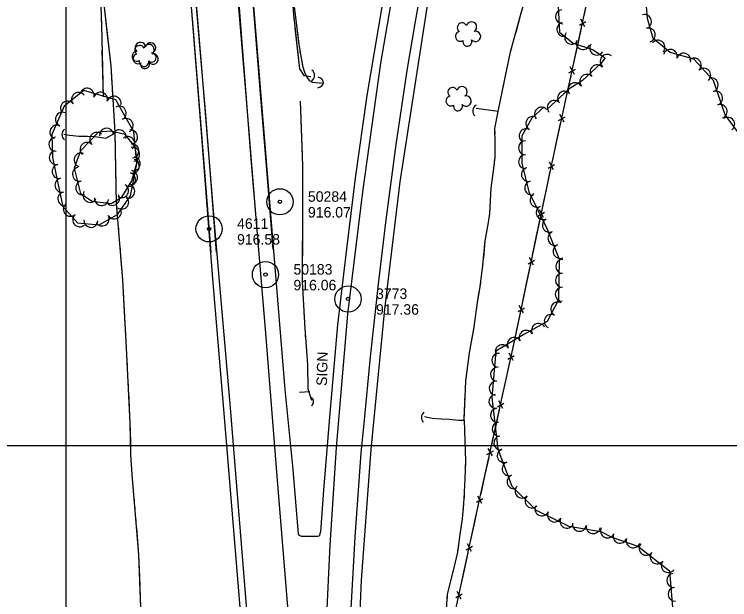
# Model space of a CAD drawing. Extents: x 353423 to 364002, y 127000 to 201942.
# Drawn here: x 361470.4 to 361879.5, y 132411.9 to 132746.7 of the extents above; entities that cross this region are included whole.
import ezdxf

# ---------------------------------------------------------------- set-up
doc = ezdxf.new("R2010")
doc.units = 0
for name, color, linetype in [('E_DTM_SlopeBottom', 7, 'Continuous'), ('E_DTM_SlopeTop', 7, 'Continuous'), ('E_FEN_Generic', 7, 'Continuous'), ('E_LAND_BrushLine', 7, 'Continuous'), ('E_LAND_TreeLine', 7, 'Continuous'), ('E_RDWY_AsphConc', 7, 'Continuous'), ('E_STRUCT_WingWall', 7, 'Continuous')]:
    doc.layers.add(name, color=color, linetype=linetype)

msp = doc.modelspace()

# ---------------------------------------------------------------- linework, layer by layer
at = {"layer": 'E_DTM_SlopeBottom'}
for p, q in [((361793.56, 132740.44), (361797.26, 132742.5)), ((361796.7, 132739.58), (361794.32, 132743.91)), ((361790.75, 132712.31), (361788.37, 132716.64)), ((361787.61, 132713.17), (361791.32, 132715.23)), ((361781.66, 132685.91), (361785.36, 132687.97)), ((361784.8, 132685.05), (361782.42, 132689.38)), ((361775.72, 132658.64), (361779.42, 132660.7)), ((361778.85, 132657.78), (361776.47, 132662.11)), ((361773.11, 132630.49), (361770.71, 132634.8)), ((361769.97, 132631.32), (361773.66, 132633.41)), ((361764.23, 132604.01), (361767.91, 132606.1)), ((361767.37, 132603.18), (361764.96, 132607.49)), ((361758.48, 132576.7), (361762.16, 132578.79)), ((361761.62, 132575.87), (361759.21, 132580.18)), ((361755.77, 132548.57), (361753.4, 132552.9)), ((361752.64, 132549.43), (361756.34, 132551.48)), ((361746.67, 132522.17), (361750.37, 132524.22)), ((361749.8, 132521.3), (361747.43, 132525.64)), ((361740.7, 132494.91), (361744.4, 132496.96)), ((361743.83, 132494.05), (361741.46, 132498.38)), ((361737.86, 132466.79), (361735.48, 132471.12)), ((361734.72, 132467.64), (361738.43, 132469.7)), ((361728.79, 132440.37), (361732.49, 132442.44)), ((361731.93, 132439.52), (361729.55, 132443.85)), ((361722.87, 132413.1), (361726.57, 132415.17)), ((361726, 132412.25), (361723.62, 132416.58))]:
    msp.add_line(p, q, dxfattribs=at)
for points in [[(361878.29, 131213.33), (361848.45, 131372.9), (361823.99, 131512.17), (361810.41, 131584.23), (361778.23, 131766.92), (361767.39, 131841.96), (361758.28, 131940.75), (361750.91, 132031.6), (361745.14, 132114.91), (361734.25, 132261.02), (361730.83, 132314.1), (361722.15, 132402.74), (361735.2, 132462.79), (361756.62, 132560.57), (361777.4, 132659.3), (361799.83, 132762.09), (361820.91, 132859.48), (361836.68, 132931.42), (361851.79, 133001.8)], [(361796.15, 132745.26), (361798.57, 132756.34)], [(361792.62, 132729.07), (361794.75, 132738.82)], [(361790.2, 132717.99), (361792.62, 132729.07)], [(361786.67, 132701.8), (361788.8, 132711.55)], [(361784.25, 132690.73), (361786.67, 132701.8)], [(361780.72, 132674.54), (361782.85, 132684.29)], [(361778.3, 132663.46), (361780.72, 132674.54)], [(361774.86, 132647.26), (361776.92, 132657.02)], [(361772.53, 132636.16), (361774.86, 132647.26)], [(361769.11, 132619.95), (361771.17, 132629.71)], [(361766.78, 132608.85), (361769.11, 132619.95)], [(361763.37, 132592.64), (361765.42, 132602.4)], [(361761.03, 132581.54), (361763.37, 132592.64)], [(361757.62, 132565.33), (361759.67, 132575.09)], [(361755.23, 132554.24), (361756.62, 132560.57), (361757.62, 132565.33)], [(361751.69, 132538.06), (361753.82, 132547.8)], [(361749.26, 132526.98), (361751.69, 132538.06)], [(361745.72, 132510.8), (361747.85, 132520.54)], [(361743.29, 132499.72), (361745.72, 132510.8)], [(361739.74, 132483.54), (361741.88, 132493.28)], [(361737.32, 132472.46), (361739.74, 132483.54)], [(361733.78, 132456.28), (361735.2, 132462.79), (361735.91, 132466.02)], [(361731.38, 132445.2), (361733.78, 132456.28)], [(361727.86, 132429.01), (361729.98, 132438.75)], [(361725.45, 132417.92), (361727.86, 132429.01)]]:
    msp.add_lwpolyline(points, dxfattribs=at)
for centre, radius, start, end in [((361638.23, 132711.68), 3.9, 305.5282, 51.7678), ((361736.52, 132691.41), 3.94, 121.0983, 227.3379), ((361501.44, 132677.91), 3.84, 127.9234, 234.163), ((361638.69, 132525.22), 2.85, 305.7726, 52.0122), ((361706.73, 132516.03), 3.52, 123.0126, 229.2522)]:
    msp.add_arc(centre, radius, start, end, dxfattribs=at)
msp.add_ellipse((361639.27, 132707.87), major_axis=(8, -0.36), ratio=0.483024, start_param=5.356084, end_param=7.210314, dxfattribs=at)
at = {"layer": 'E_DTM_SlopeTop'}
for points in [[(361583.02, 132610.45), (361580.62, 132640.06), (361576.11, 132696.88), (361572.81, 132737.16), (361568.44, 132789.23), (361563.9, 132841.91), (361560.25, 132889.78), (361555.59, 132943.53), (361551.96, 132984.82), (361548.13, 133026.44), (361544.37, 133066.62), (361541.33, 133099.61), (361537.45, 133140.94), (361533.51, 133184.28), (361528.99, 133230.13), (361524.23, 133277.99), (361520.12, 133317.26), (361520.06, 133317.86)], [(361586, 132610.35), (361583.55, 132642.83), (361579.86, 132689.02), (361575.89, 132735.42), (361572.59, 132775.57), (361568.17, 132830.03), (361564.23, 132876.4), (361560.33, 132922.77), (361556.18, 132969.15), (361550.54, 133032.58), (361544.93, 133094.46), (361538.9, 133157.9), (361532.57, 133222.48), (361526.85, 133279.44), (361523.17, 133317.84)], [(361610.19, 132611.63), (361606.92, 132651.2), (361602.74, 132702.69), (361598.68, 132752.79), (361594.91, 132798.76), (361590.7, 132848.57), (361586.43, 132900.64), (361581.74, 132955.86), (361576.76, 133009.44), (361571.8, 133065.38), (361566.51, 133120.97), (361561.55, 133174.08), (361556.15, 133227.71), (361551.27, 133278.32), (361547.6, 133317.66)], [(361618.44, 132612.1), (361615.2, 132653.06), (361611.07, 132703.62), (361607.39, 132748.77), (361602.89, 132802.84), (361597.55, 132865.69), (361592.82, 132922.23), (361587.89, 132979.39), (361583.17, 133032.03), (361578.05, 133088.51), (361573.39, 133139.26), (361568.57, 133190.41), (361563.3, 133242.6), (361558.41, 133294.04), (361556.57, 133315.67), (361556.36, 133317.6)], [(361701.71, 131202.96), (361689.46, 131352.21), (361683.54, 131427.34), (361674.54, 131532.78), (361667.21, 131625.02), (361659.98, 131711.44), (361654.85, 131771.26), (361647.7, 131864.55), (361638.67, 131973.24), (361630.68, 132070.93), (361623.51, 132153.46), (361617.17, 132235.74), (361610.5, 132318.65), (361603.31, 132406.03), (361593.97, 132521.61), (361585.27, 132622.71), (361577.32, 132720.55), (361568.39, 132827.48), (361560.9, 132917.02), (361554.51, 132990.77)], [(361578.37, 132991.32), (361588.02, 132879.53), (361597.59, 132767.97), (361605.52, 132666.35), (361614.04, 132564.2), (361620.53, 132482.47), (361628.92, 132379.74), (361638.14, 132267.13), (361650.95, 132112.08), (361646.61, 132216.29), (361645.83, 132275.07), (361646.85, 132354.55), (361651.01, 132442.96), (361654.75, 132498.9), (361661.24, 132575.15), (361669.74, 132645.18), (361680.06, 132718.64), (361693.59, 132797.5), (361715.41, 132906.06), (361731.86, 132986.01)], [(361551.45, 132989.7), (361560.45, 132880.42), (361570.24, 132767.91), (361577.31, 132679.08), (361583.75, 132595.28), (361591.05, 132509.44), (361600.05, 132398.27), (361606.48, 132319.96), (361611.97, 132249.12), (361619.29, 132161.12), (361626.21, 132076.06), (361632.16, 132001.61), (361638.47, 131926.13), (361646.27, 131832.06), (361653.28, 131745.01), (361660.15, 131662.02), (361669.41, 131549.37), (361677.12, 131450.84), (361684.59, 131364.08), (361693.04, 131260.01), (361698.08, 131202.07)], [(361746.66, 132982.42), (361730.01, 132901.66), (361718.75, 132846.39), (361708.38, 132792.36), (361699.4, 132741.46), (361695.1, 132715.75), (361688.61, 132672.27), (361682.8, 132629.15), (361678.64, 132593.97), (361673.9, 132550.81), (361670.23, 132512.66), (361668.65, 132495.77), (361665.11, 132447.6), (361662.65, 132403.43)], [(361734.02, 131204.53), (361719.93, 131371.94), (361710.39, 131489.17), (361703.84, 131570.12), (361699.92, 131620.16), (361695.47, 131675.04), (361690.96, 131747.41), (361684.52, 131851.92), (361678.72, 131943.22), (361671.91, 132054.56), (361668.1, 132120.89), (361665.77, 132185.51), (361664.47, 132256.46), (361665.48, 132318.25), (361666.76, 132369.69), (361668.94, 132423.09), (361674.4, 132497.71), (361682.27, 132578.01), (361691.12, 132650.84), (361707.85, 132759.38), (361727.29, 132862.24), (361751.86, 132981.48)], [(361680.51, 132750.88), (361672.05, 132700.13), (361665.36, 132652.99), (361660.34, 132612.49), (361655.2, 132569.01), (361650.9, 132518.62), (361647.29, 132474.57), (361645.6, 132450.61), (361644.73, 132448.2), (361643.95, 132447.94), (361636.99, 132447.98), (361634.67, 132448.02), (361633.49, 132448.53), (361632.96, 132449.41), (361629.79, 132486.23), (361625.37, 132531.99), (361617.96, 132623.09), (361609.47, 132725.74), (361602.16, 132814.12)]]:
    msp.add_lwpolyline(points, dxfattribs=at)
at = {"layer": 'E_FEN_Generic'}
for points in [[(361887.49, 132674.99), (361877.01, 132689.14), (361875.22, 132694.18), (361870.34, 132708.83), (361858.95, 132720.94), (361845.49, 132724.79), (361835.74, 132732.8), (361832.51, 132744.23), (361831.13, 132760.72)], [(361781.36, 132751.33), (361782.23, 132736.36), (361790, 132730.17), (361801.05, 132726.45), (361808.3, 132721.7), (361805.86, 132718.54), (361795.26, 132708.84), (361787.54, 132703.75), (361774.86, 132692.18)], [(361496.42, 132644.57), (361498.12, 132636.83), (361506.62, 132627.32), (361519.02, 132626.27), (361529.43, 132632.23), (361536.91, 132642.84), (361540.52, 132661.1), (361538.77, 132679.52), (361528.53, 132697.68), (361510.19, 132703.05), (361498.96, 132694.18), (361491.87, 132677.93), (361492.26, 132664.87), (361496.42, 132644.57)], [(361773.46, 132693.74), (361766.29, 132687.3), (361760.71, 132677.08), (361760.64, 132661.54), (361764.73, 132645.1), (361775.19, 132623.79), (361782.05, 132606.67), (361781.58, 132583.38), (361775.15, 132571.03), (361761.74, 132563.53), (361745.86, 132553.98), (361743.42, 132527.52), (361746.91, 132498.03), (361754.97, 132476.72), (361768.85, 132463.13), (361787.63, 132453.84), (361805.76, 132450.81), (361812.06, 132447.64), (361826.94, 132442.39), (361845.05, 132428.28), (361847.14, 132402.75)]]:
    msp.add_lwpolyline(points, dxfattribs=at)
msp.add_lwpolyline([(361504.71, 132658.58), (361508.18, 132644.2), (361514.84, 132639.85), (361525.77, 132638.45), (361531.96, 132642.11), (361537.71, 132651.5), (361540.93, 132662.77), (361539.32, 132671.1), (361533.85, 132677.9), (361525.61, 132679.81), (361518.64, 132679.21), (361508.29, 132668.6)], close=True, dxfattribs=at)
for centre, radius, start, end in [((361783.81, 132745.26), 3.99, 93.3142, 273.2989), ((361830.83, 132742.49), 3.99, 285.8119, 105.7966), ((361726.5, 132739), 2.78, 25.9259, 233.6989), ((361731.85, 132739.4), 2.97, 302.955, 164.1889), ((361784.69, 132738.05), 3.99, 106.4462, 286.4308), ((361725.46, 132734.04), 2.78, 102.6029, 303.614), ((361734.18, 132734.03), 2.97, 220.6058, 103.5791), ((361833, 132734.81), 3.99, 285.8119, 105.7966), ((361789.14, 132733.52), 3.99, 141.4424, 321.4271), ((361542.08, 132726.11), 2.78, 25.9259, 233.6989), ((361542.53, 132727.68), 2.97, 7.0637, 228.2976), ((361547.44, 132726.51), 2.97, 302.955, 164.1889), ((361548.37, 132727.43), 2.97, 284.7145, 167.6878), ((361729.53, 132731.06), 2.61, 165.311, 23.2437), ((361795.62, 132730.48), 3.99, 161.3909, 341.3756), ((361803.49, 132727.35), 3.99, 146.7977, 326.7824), ((361838.51, 132727.82), 3.99, 320.5917, 140.5764), ((361540.55, 132722.68), 2.78, 90.0346, 297.8076), ((361549.01, 132721.94), 2.61, 229.4197, 87.3523), ((361549.77, 132721.14), 2.97, 220.6058, 103.5791), ((361845.56, 132722.6), 3.99, 344.0684, 164.0531), ((361853.24, 132720.4), 3.99, 344.0684, 164.0531), ((361541.04, 132721.16), 2.78, 102.6029, 303.614), ((361544.55, 132719.58), 2.78, 166.7116, 7.7226), ((361809.43, 132719.74), 3.99, 52.2323, 232.2169), ((361859.24, 132717.59), 3.99, 313.2361, 133.2208), ((361545.11, 132718.18), 2.61, 165.311, 23.2437), ((361803.69, 132713.72), 3.99, 42.4738, 222.4585), ((361797.8, 132708.33), 3.99, 42.4738, 222.4585), ((361864.7, 132711.78), 3.99, 313.2361, 133.2208), ((361868.98, 132706.29), 3.99, 288.4203, 108.405), ((361512.01, 132700.33), 4.02, 343.6978, 163.6825), ((361721.08, 132702.01), 2.78, 25.9259, 233.6989), ((361726.44, 132702.41), 2.97, 302.955, 164.1889), ((361791.02, 132703.54), 3.99, 33.3952, 213.3799), ((361507.16, 132697.97), 4.02, 38.3147, 218.2994), ((361519.73, 132698.07), 4.02, 343.6978, 163.6825), ((361527.44, 132695.81), 4.02, 343.6978, 163.6825), ((361720.04, 132697.06), 2.78, 102.6029, 303.614), ((361728.77, 132697.04), 2.97, 220.6058, 103.5791), ((361785.12, 132698.71), 3.99, 42.3858, 222.3705), ((361871.5, 132698.72), 3.99, 288.4203, 108.405), ((361500.85, 132692.99), 4.02, 38.3147, 218.2994), ((361779.22, 132693.33), 3.99, 42.3858, 222.3705), ((361530.39, 132690.1), 4.02, 299.4151, 119.3998), ((361724.11, 132694.08), 2.61, 165.311, 23.2437), ((361771.88, 132689.51), 4, 41.9167, 221.9013), ((361874.09, 132691.12), 3.99, 289.6111, 109.5957), ((361497.97, 132686.65), 4.02, 66.4319, 246.4166), ((361766.99, 132684.22), 4, 61.3815, 241.3662), ((361878.39, 132683.77), 3.99, 306.5339, 126.5186), ((361494.76, 132679.28), 4.02, 66.4319, 246.4166), ((361534.34, 132683.09), 4.02, 299.4151, 119.3998), ((361517.6, 132675.15), 4, 45.7291, 225.7138), ((361523.16, 132677.5), 4, 4.9006, 184.8852), ((361530.36, 132676.56), 4, 346.9572, 166.9418), ((361536.93, 132676.58), 4.02, 275.4239, 95.4086), ((361763.16, 132677.19), 4, 61.3815, 241.3662), ((361494.14, 132672.35), 4.02, 91.7144, 271.6991), ((361535.29, 132672.77), 4, 308.7726, 128.7573), ((361512.01, 132669.42), 4, 45.7291, 225.7138), ((361537.69, 132668.58), 4.02, 275.4239, 95.4086), ((361762.77, 132670.34), 4, 89.7496, 269.7342), ((361494.45, 132664.68), 4.02, 101.5832, 281.5679), ((361508.64, 132663.37), 4, 70.3739, 250.3586), ((361538.06, 132666.6), 4, 280.966, 100.9506), ((361537.9, 132659.79), 4, 254.0453, 74.0299), ((361538.39, 132661.19), 4.02, 258.8528, 78.8375), ((361762.74, 132662.33), 4, 89.7496, 269.7342), ((361496.06, 132656.8), 4.02, 101.5832, 281.5679), ((361507.68, 132655.18), 4, 103.5779, 283.5626), ((361764.41, 132655.06), 4, 103.9766, 283.9613), ((361535.7, 132652.1), 4, 254.0453, 74.0299), ((361536.83, 132653.3), 4.02, 258.8528, 78.8375), ((361497.67, 132648.93), 4.02, 101.5832, 281.5679), ((361509.56, 132647.4), 4, 103.5779, 283.5626), ((361766.34, 132647.29), 4, 103.9766, 283.9613), ((361531.76, 132645.8), 4, 238.5328, 58.5175), ((361535.28, 132645.41), 4.02, 258.8528, 78.8375), ((361499.34, 132641.09), 4.02, 102.4344, 282.4191), ((361513.69, 132643.11), 4, 146.8593, 326.844), ((361526.62, 132641.38), 4, 210.6519, 30.6366), ((361531.83, 132639.28), 4.02, 234.8045, 54.7892), ((361769.37, 132640.39), 4, 116.1605, 296.1452), ((361502.45, 132635.15), 4.02, 131.7718, 311.7565), ((361520.32, 132641.26), 4, 172.6894, 352.6741), ((361527.61, 132633.61), 4.02, 209.781, 29.7657), ((361772.9, 132633.21), 4, 116.1605, 296.1452), ((361507.81, 132629.15), 4.02, 131.7718, 311.7565), ((361520.63, 132629.62), 4.02, 209.781, 29.7657), ((361514.24, 132628.79), 4.02, 175.1683, 355.153), ((361776.43, 132626.02), 4, 116.1605, 296.1452), ((361779.57, 132618.49), 4, 111.8477, 291.8324), ((361782.55, 132611.06), 4, 111.8477, 291.8324), ((361784.07, 132602.52), 4, 88.8465, 268.8312), ((361783.9, 132594.51), 4, 88.8465, 268.8312), ((361783.74, 132586.51), 4, 88.8465, 268.8312), ((361781.21, 132578.13), 4, 62.5004, 242.4851), ((361777.51, 132571.03), 4, 62.5004, 242.4851), ((361770.13, 132565.83), 4, 29.2072, 209.1918), ((361763.15, 132561.92), 4, 29.2072, 209.1918), ((361756.34, 132557.84), 4, 31.0483, 211.033), ((361749.48, 132553.71), 4, 31.0483, 211.033), ((361747.48, 132548.76), 4, 84.7316, 264.7163), ((361746.75, 132540.79), 4, 84.7316, 264.7163), ((361746.01, 132532.82), 4, 84.7316, 264.7163), ((361745.79, 132525.3), 4, 96.7714, 276.756), ((361746.73, 132517.35), 4, 96.7714, 276.756), ((361747.68, 132509.4), 4, 96.7714, 276.756), ((361748.62, 132501.45), 4, 96.7714, 276.756), ((361750.58, 132494.27), 4, 110.7253, 290.71), ((361753.41, 132486.78), 4, 110.7253, 290.71), ((361756.24, 132479.3), 4, 110.7253, 290.71), ((361760.76, 132473.99), 4, 135.6126, 315.5972), ((361766.48, 132468.39), 4, 135.6126, 315.5972), ((361772.14, 132463.84), 4, 153.6603, 333.645), ((361779.32, 132460.29), 4, 153.6603, 333.645), ((361786.49, 132456.74), 4, 153.6603, 333.645), ((361793.59, 132454.96), 4, 170.5346, 350.5193), ((361801.49, 132453.65), 4, 170.5346, 350.5193), ((361809.67, 132451.19), 4, 153.301, 333.2857), ((361816.79, 132448.19), 4, 160.5632, 340.5479), ((361824.34, 132445.53), 4, 160.5632, 340.5479), ((361831.78, 132441.27), 4, 142.1009, 322.0856), ((361838.1, 132436.35), 4, 142.1009, 322.0856), ((361844.41, 132431.43), 4, 142.1009, 322.0856), ((361847.59, 132422.9), 4, 94.6834, 274.6681), ((361848.24, 132414.93), 4, 94.6834, 274.6681)]:
    msp.add_arc(centre, radius, start, end, dxfattribs=at)
at = {"layer": 'E_LAND_BrushLine'}
msp.add_line((361639.34, 132530.82), (361633.51, 132530.35), dxfattribs=at)
at = {"layer": 'E_LAND_TreeLine'}
for p, q in [((361500, 132500), (361500, 135000)), ((361500, 131000), (361500, 133500)), ((360000, 132500), (364000, 132500)), ((360000, 132500), (364000, 132500))]:
    msp.add_line(p, q, dxfattribs=at)
at = {"layer": 'E_RDWY_AsphConc'}
for centre, radius in [((361622.33, 132639.43), 7.5), ((361622.33, 132639.43), 7.5), ((361622.33, 132639.43), 0.96), ((361622.33, 132639.43), 0.96), ((361581.81, 132623.95), 7.5), ((361581.81, 132623.95), 7.5), ((361581.81, 132623.95), 0.96), ((361581.81, 132623.95), 0.96), ((361614.05, 132597.79), 7.5), ((361614.05, 132597.79), 7.5), ((361614.05, 132597.79), 0.96), ((361614.05, 132597.79), 0.96), ((361661.27, 132583.86), 7.5), ((361661.27, 132583.86), 7.5), ((361661.27, 132583.86), 0.96), ((361661.27, 132583.86), 0.96)]:
    msp.add_circle(centre, radius, dxfattribs=at)
at = {"layer": 'E_STRUCT_WingWall'}
for points in [[(361614.66, 132970.2), (361618.14, 132914.6), (361621.69, 132861.94), (361626.49, 132794.5), (361630, 132746.62), (361633.53, 132715.51), (361635.97, 132711.74), (361640.04, 132711.12)], [(361512.59, 132967.66), (361514.59, 132922.7), (361517.41, 132883.1), (361518, 132850.47), (361518.27, 132816.68), (361520.84, 132779.59), (361521.67, 132752.54), (361525.55, 132717.23), (361527.89, 132679.24), (361528.68, 132638.4), (361532.29, 132594.71), (361534.46, 132555.89), (361536.54, 132512.87), (361536.93, 132494.87), (361537.69, 132483.37), (361541.49, 132437.49), (361542.66, 132407.44)], [(361519.28, 132767), (361520.18, 132740.39), (361521.21, 132699.41)], [(361521.35, 132763.1), (361521.67, 132752.54), (361523.59, 132735.05)], [(361757.35, 132736.35), (361760.12, 132746.7), (361763.78, 132759.2), (361764.45, 132761.78)], [(361629.66, 132758.13), (361630.06, 132754.17), (361633.1, 132729.34)], [(361630.06, 132754.17), (361633.23, 132728.3), (361635.22, 132717.1), (361636.31, 132713.61), (361637.64, 132710.64), (361638.99, 132708.79), (361640.79, 132707.82), (361646.91, 132707.31)], [(361630.16, 132745.2), (361630.41, 132743.02)], [(361747.11, 132691.04), (361754.19, 132725.21), (361757.3, 132736.16), (361760.12, 132746.7)], [(361520.05, 132744.42), (361520.12, 132742.42)], [(361520.23, 132738.42), (361520.28, 132736.42)], [(361630.91, 132738.64), (361633.53, 132715.51), (361635.97, 132711.74), (361640.04, 132711.12)], [(361520.39, 132732.42), (361520.43, 132730.42)], [(361523.59, 132735.05), (361525.55, 132717.23), (361526.18, 132707.02)], [(361755.86, 132731.08), (361756.36, 132732.84)], [(361520.54, 132726.42), (361521.21, 132699.41)], [(361633.75, 132725.39), (361634.1, 132723.42)], [(361754.36, 132725.82), (361754.86, 132727.58)], [(361753.21, 132720.48), (361753.58, 132722.26)], [(361634.79, 132719.48), (361635.14, 132717.51)], [(361747.11, 132691.04), (361752.47, 132716.91)], [(361636.29, 132713.68), (361636.31, 132713.61), (361637.1, 132711.86)], [(361639.32, 132708.61), (361640.79, 132707.82), (361646.91, 132707.31)], [(361526.42, 132703.14), (361526.54, 132701.2)], [(361526.78, 132697.33), (361526.9, 132695.39)], [(361633.93, 132697.03), (361635.24, 132660.07), (361635.16, 132622.88), (361635, 132593.61), (361636.51, 132567), (361638.17, 132546.35), (361638.27, 132532.43), (361640.31, 132526.01)], [(361633.93, 132697.03), (361635.03, 132665.97)], [(361527.14, 132691.51), (361527.25, 132689.57)], [(361705.04, 132516.7), (361709.41, 132515.65), (361714.56, 132515.32), (361719.12, 132515.08), (361724.37, 132514.63), (361727.59, 132514.51), (361728.63, 132536.75), (361730.65, 132553.03), (361733.17, 132566.58), (361735.23, 132581.76), (361736.84, 132590.83), (361738.43, 132603.22), (361739.78, 132617.01), (361741.6, 132627.6), (361742.36, 132632.73), (361743.21, 132647.27), (361744.63, 132658.5), (361745.37, 132664.93), (361745.48, 132672.85), (361745.31, 132681.29), (361747.11, 132691.04), (361734.6, 132692.87)], [(361745.38, 132678.07), (361745.31, 132681.29), (361747.11, 132691.04), (361734.6, 132692.87)], [(361527.49, 132685.7), (361527.89, 132679.24), (361528.31, 132657.55)], [(361498.75, 132678.03), (361501.93, 132677.44), (361507.54, 132677.02), (361512.32, 132676.88), (361516.43, 132676.74), (361519.08, 132676.38), (361522.73, 132675.88), (361527.9, 132678.67)], [(361498.75, 132678.03), (361501.93, 132677.44), (361507.54, 132677.02), (361509.57, 132676.96)], [(361511.07, 132676.92), (361511.83, 132676.9)], [(361513.33, 132676.85), (361514.08, 132676.82)], [(361515.58, 132676.77), (361516.33, 132676.74)], [(361517.82, 132676.55), (361519.08, 132676.38), (361522.73, 132675.88), (361527.9, 132678.67)], [(361745.48, 132672.75), (361745.48, 132672.85), (361745.45, 132674.52)], [(361745.41, 132667.43), (361745.43, 132669.2)], [(361745.05, 132662.12), (361745.25, 132663.88)], [(361635.18, 132661.69), (361635.24, 132660.07), (361635.24, 132659.55)], [(361742.37, 132632.91), (361743.21, 132647.27), (361744.63, 132658.5), (361744.64, 132658.58)], [(361528.31, 132657.55), (361528.68, 132638.4), (361529.42, 132629.43)], [(361635.23, 132655.26), (361635.23, 132653.12)], [(361635.22, 132648.83), (361635.21, 132646.69)], [(361635.2, 132642.4), (361635.16, 132622.88), (361635.1, 132611.32)], [(361738.84, 132607.42), (361739.78, 132617.01), (361741.6, 132627.6), (361742.36, 132632.73), (361742.37, 132632.91)], [(361529.74, 132625.55), (361529.9, 132623.62)], [(361530.22, 132619.75), (361530.38, 132617.81)], [(361530.7, 132613.94), (361530.86, 132612)], [(361635.1, 132611.32), (361635, 132593.61), (361635.76, 132580.26)], [(361531.18, 132608.13), (361532.29, 132594.71), (361533.11, 132580.04)], [(361738.29, 132602.11), (361738.43, 132603.22), (361738.5, 132603.88)], [(361737.61, 132596.82), (361737.84, 132598.59)], [(361736.93, 132591.53), (361737.15, 132593.3)], [(361732.42, 132562.55), (361733.17, 132566.58), (361735.23, 132581.76), (361736.34, 132588.03)], [(361533.11, 132580.04), (361534.46, 132555.89), (361534.65, 132551.92)], [(361636, 132575.98), (361636.12, 132573.84)], [(361636.37, 132569.56), (361636.49, 132567.42)], [(361636.82, 132563.14), (361636.99, 132561.01)], [(361728.67, 132537.05), (361730.65, 132553.03), (361732.42, 132562.55)], [(361637.33, 132556.74), (361638.17, 132546.35), (361638.27, 132532.43), (361640.31, 132526.01)], [(361534.84, 132548.04), (361534.93, 132546.1)], [(361535.12, 132542.21), (361535.22, 132540.27)], [(361535.4, 132536.39), (361535.5, 132534.45)], [(361728.4, 132531.72), (361728.48, 132533.49)], [(361535.68, 132530.57), (361536.54, 132512.87), (361536.77, 132502.43)], [(361728.15, 132526.39), (361728.23, 132528.16)], [(361727.9, 132521.06), (361727.98, 132522.83)], [(361705.04, 132516.7), (361709.41, 132515.65), (361714.56, 132515.32), (361719.12, 132515.08), (361724.37, 132514.63), (361727.59, 132514.51), (361727.73, 132517.5)], [(361727.59, 132514.51), (361728.35, 132491.01), (361728.05, 132480.93), (361727.58, 132469.48), (361726.48, 132458.07), (361725.11, 132449.19), (361723.82, 132438.98), (361721.72, 132430.1), (361718.05, 132414.99), (361717.1, 132403.5), (361716.67, 132391.55), (361715.53, 132380.41), (361714.36, 132371.18), (361713.44, 132358.45), (361712.08, 132349.74), (361711.07, 132341.19), (361710.86, 132330.78), (361710.56, 132323.58), (361710.56, 132314.42), (361710.64, 132307.26), (361710.79, 132301.51), (361710.7, 132293.61), (361710.55, 132289.58)], [(361727.59, 132514.51), (361728.35, 132491.01), (361728.23, 132487.17)], [(361536.77, 132502.43), (361536.93, 132494.87), (361537.69, 132483.37), (361538.44, 132474.33)], [(361728.12, 132483.4), (361728.06, 132481.51)], [(361727.92, 132477.74), (361727.84, 132475.86)], [(361538.76, 132470.46), (361538.92, 132468.52)], [(361727.68, 132472.09), (361727.61, 132470.2)], [(361727.29, 132466.45), (361726.48, 132458.07), (361725.11, 132449.19), (361723.87, 132439.38)], [(361539.24, 132464.65), (361539.4, 132462.71)], [(361539.72, 132458.84), (361539.88, 132456.9)], [(361540.2, 132453.03), (361541.49, 132437.49), (361541.98, 132424.93)], [(361723.87, 132439.38), (361723.82, 132438.98), (361721.72, 132430.1), (361718.05, 132414.99), (361717.87, 132412.73)], [(361541.98, 132424.93), (361542.66, 132407.44), (361542.31, 132396.79)]]:
    msp.add_lwpolyline(points, dxfattribs=at)

# ---------------------------------------------------------------- texts
at = {"layer": 'E_LAND_BrushLine'}
msp.add_text('SIGN', height=6, rotation=88.4042, dxfattribs=at).set_placement((361649.16, 132534.06))
at = {"layer": 'E_RDWY_AsphConc'}
for s, p in [('50284', (361638.33, 132639.43)), ('50284', (361638.33, 132639.43)), ('916.07', (361638.33, 132630.43)), ('916.07', (361638.33, 132630.43)), ('4611', (361597.81, 132623.95)), ('4611', (361597.81, 132623.95)), ('916.58', (361597.81, 132614.95)), ('916.58', (361597.81, 132614.95)), ('50183', (361630.05, 132597.79)), ('50183', (361630.05, 132597.79)), ('916.06', (361630.05, 132588.79)), ('916.06', (361630.05, 132588.79)), ('3773', (361677.27, 132583.86)), ('3773', (361677.27, 132583.86)), ('917.36', (361677.27, 132574.86)), ('917.36', (361677.27, 132574.86))]:
    msp.add_text(s, height=6, dxfattribs=at).set_placement(p)

doc.saveas('drawing.dxf')
